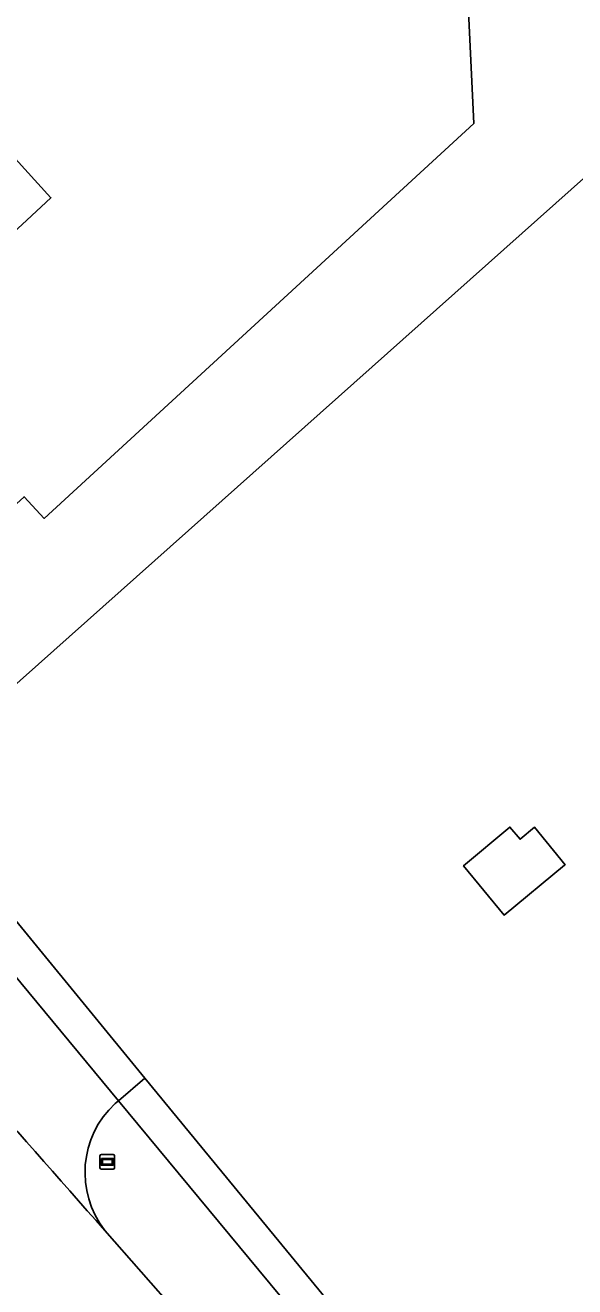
# Model space of a CAD drawing. Extents: x 156141 to 158132, y 385651 to 388333.
# Drawn here: x 157065.9 to 157103, y 387140.3 to 387225.5 of the extents above; entities that cross this region are included whole.
import ezdxf

# ---------------------------------------------------------------- set-up
doc = ezdxf.new("R2010")
doc.units = 0
for name, color, linetype in [('IMGEO_Berm_groen', 7, 'Continuous'), ('IMGEO_Erf', 7, 'Continuous'), ('IMGEO_Hek', 7, 'Continuous'), ('IMGEO_Informatiebord', 7, 'Continuous'), ('IMGEO_Pand', 7, 'Continuous'), ('IMGEO_Rijbaan_lokaal_gesloten', 7, 'Continuous'), ('IMGEO_Rijbaan_lokaal_open', 7, 'Continuous')]:
    doc.layers.add(name, color=color, linetype=linetype)

msp = doc.modelspace()

# ---------------------------------------------------------------- linework, layer by layer
at = {"layer": 'IMGEO_Berm_groen'}
for points in [[(157099.287, 387123.425), (157085.704, 387140.096), (157073.956, 387154.391), (157072.154, 387152.871), (157071.93, 387152.682)], [(157071.23, 387144.111), (157076.164, 387138.508), (157083.422, 387129.976), (157101.791, 387107.807), (157106.198, 387102.464), (157123.421, 387081.401)]]:
    msp.add_lwpolyline(points, dxfattribs=at)
msp.add_arc((157076.282, 387148.012), 6.383, 132.98685, 217.67509, dxfattribs=at)
at = {"layer": 'IMGEO_Erf'}
for points in [[(156997.335, 387280.22), (156972.874, 387258.731), (156991.615, 387236.498), (157008.894, 387219.22), (157018.971, 387209.107), (157019.161, 387208.917), (157017.59, 387207.429), (157020.313, 387201.752), (157031.114, 387190.532), (157034.448, 387193.714), (157034.641, 387193.656), (157037.049, 387195.925), (157039.113, 387193.735), (157036.705, 387191.466), (157050.601, 387176.491), (157048.291, 387174.308), (157048.528, 387174.052), (157052.568, 387169.626), (157055.477, 387172.297), (157057.621, 387174.266), (157112.914, 387223.48), (157031.438, 387308.365)], [(157163.977, 387278.108), (157146.201, 387263.458), (157153.665, 387254.544), (157114.581, 387221.744), (157112.914, 387223.48), (157057.621, 387174.266), (157062.426, 387168.42), (157073.956, 387154.391), (157085.704, 387140.096), (157099.287, 387123.425), (157113.294, 387106.234), (157117.052, 387101.622), (157133.358, 387082.049), (157137.838, 387076.718), (157147.616, 387065.08), (157205.958, 386994.563)], [(157095.584, 387231.691), (157096.188, 387218.901), (157067.127, 387192.219), (157065.781, 387193.685), (157061.151, 387189.461), (157061.711, 387188.633), (157061.451, 387188.457), (157053.723, 387199.813), (157053.988, 387199.995), (157054.554, 387199.175), (157056.289, 387200.779), (157057.925, 387202.258), (157056.571, 387203.729), (157060.251, 387207.115), (157065.962, 387212.372), (157067.595, 387213.884), (157064.294, 387217.5), (157063.491, 387218.365), (157063.559, 387217.357), (157063.234, 387217.336), (157062.586, 387230.462)]]:
    msp.add_lwpolyline(points, dxfattribs=at)
msp.add_lwpolyline([(157102.331, 387168.784), (157098.239, 387165.419), (157095.505, 387168.744), (157098.634, 387171.362), (157099.327, 387170.534), (157100.301, 387171.349), (157102.371, 387168.817)], close=True, dxfattribs=at)
at = {"layer": 'IMGEO_Hek'}
for points in [[(157057.621, 387174.266), (157112.914, 387223.48)], [(157058.901, 387168.831), (157060.551, 387166.844), (157072.154, 387152.871), (157095.305, 387124.991)]]:
    msp.add_lwpolyline(points, dxfattribs=at)
at = {"layer": 'IMGEO_Informatiebord'}
for p, q in [((157070.91, 387148.341), (157070.91, 387149.141)), ((157070.91, 387149.141), (157070.91, 387148.341)), ((157071.01, 387149.241), (157071.8, 387149.241)), ((157071.8, 387149.241), (157071.01, 387149.241)), ((157071.9, 387149.141), (157071.9, 387148.341)), ((157071.9, 387148.341), (157071.9, 387149.141)), ((157071.8, 387148.241), (157071.01, 387148.241)), ((157071.01, 387148.241), (157071.8, 387148.241))]:
    msp.add_line(p, q, dxfattribs=at)
for points in [[(157071.011, 387148.973), (157071.799, 387148.973), (157071.799, 387148.509), (157071.011, 387148.509), (157071.011, 387148.973)], [(157071.076, 387148.908), (157071.076, 387148.574), (157071.734, 387148.574), (157071.734, 387148.908), (157071.076, 387148.908)]]:
    msp.add_lwpolyline(points, dxfattribs=at)
for centre, start, end in [((157071.01, 387149.141), 90, 180), ((157071.01, 387149.141), 90, 180), ((157071.8, 387149.141), 0, 90), ((157071.8, 387149.141), 360, 90), ((157071.01, 387148.341), 180, 270), ((157071.01, 387148.341), 180, 270), ((157071.8, 387148.341), 270, 0), ((157071.8, 387148.341), 270, 0)]:
    msp.add_arc(centre, 0.1, start, end, dxfattribs=at)
at = {"layer": 'IMGEO_Pand'}
msp.add_lwpolyline([(157062.586, 387230.462), (157063.234, 387217.336), (157063.559, 387217.357), (157063.491, 387218.365), (157064.294, 387217.5), (157067.595, 387213.884), (157065.962, 387212.372), (157060.251, 387207.115), (157056.571, 387203.729), (157057.925, 387202.258), (157056.289, 387200.779), (157054.554, 387199.175), (157053.988, 387199.995), (157053.723, 387199.813), (157061.451, 387188.457), (157061.711, 387188.633), (157061.151, 387189.461), (157065.781, 387193.685), (157067.127, 387192.219), (157096.188, 387218.901), (157095.584, 387231.691)], dxfattribs=at)
msp.add_lwpolyline([(157102.371, 387168.817), (157100.301, 387171.349), (157099.327, 387170.534), (157098.634, 387171.362), (157095.505, 387168.744), (157098.239, 387165.419), (157102.331, 387168.784)], close=True, dxfattribs=at)
at = {"layer": 'IMGEO_Rijbaan_lokaal_gesloten'}
msp.add_lwpolyline([(157219.963, 386964.438), (157203.248, 386984.78), (157199.687, 386989.114), (157190.741, 387000), (157150.473, 387048.788), (157146.3, 387053.843), (157136.596, 387065.483), (157135.437, 387066.895), (157131.155, 387072.113), (157129.363, 387074.25), (157123.421, 387081.401), (157106.198, 387102.464), (157101.791, 387107.807), (157083.422, 387129.976), (157076.164, 387138.508), (157071.23, 387144.111)], dxfattribs=at)
msp.add_arc((152939.918, 383502.102), 5507.446, 41.398183, 41.693662, dxfattribs=at)
at = {"layer": 'IMGEO_Rijbaan_lokaal_open'}
msp.add_lwpolyline([(157071.93, 387152.682), (157072.154, 387152.871), (157073.956, 387154.391), (157062.426, 387168.42)], dxfattribs=at)
for centre, radius, start, end in [((152939.918, 383502.102), 5507.446, 41.398183, 41.693662), ((157076.282, 387148.012), 6.383, 132.98685, 217.67509)]:
    msp.add_arc(centre, radius, start, end, dxfattribs=at)

doc.saveas('drawing.dxf')
